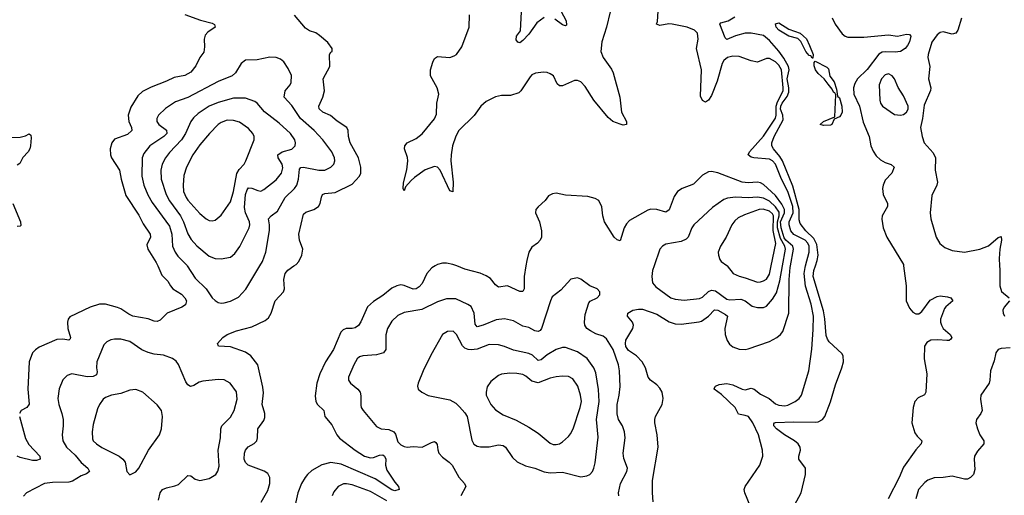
# Model space of a CAD drawing. Header units: inches. Extents: x 2057696 to 2160536, y 827480 to 1016834.
# Tile 353 of 422: x 2111327 to 2117791, y 988493 to 991619. Entities that reach past the tile are written whole.
import ezdxf

# ---------------------------------------------------------------- set-up
doc = ezdxf.new("R2010")
doc.units = ezdxf.units.IN
doc.header["$MEASUREMENT"] = 0
doc.layers.add('C1918', color=7, linetype='Continuous')
doc.layers.add('C1919', color=7, linetype='Continuous')

msp = doc.modelspace()

# ---------------------------------------------------------------- linework, layer by layer
at = {"layer": 'C1918', "color": 5}
for points, elevation in [([(2112233.1, 990000), (2112259.4, 989939.4), (2112300.4, 989900.4), (2112315.9, 989870), (2112332.4, 989850), (2112390, 989814.4), (2112411.8, 989790), (2112421.5, 989770), (2112414.4, 989745.6), (2112391.5, 989728.5), (2112295.2, 989690), (2112250, 989643.9), (2112230, 989634), (2112210, 989637.1), (2112170, 989653.3), (2112070, 989669.9), (2112042.4, 989682.4), (2111990, 989718.8), (2111970, 989727.8), (2111890, 989749.8), (2111850, 989748.7), (2111790, 989728.9), (2111655.2, 989664.8), (2111644.4, 989650), (2111639.7, 989630), (2111643.5, 989590), (2111660.9, 989530), (2111658.9, 989521.1), (2111648.4, 989511.6), (2111610, 989518.9), (2111570, 989516.8), (2111454.2, 989465.8), (2111430.2, 989449.8), (2111411.7, 989430), (2111388.9, 989370), (2111379.6, 989190), (2111388.9, 989091.1), (2111373.4, 989070), (2111335.5, 989050), (2111326, 989030)], 420), ([(2112427.3, 990000), (2112479.1, 989919.1), (2112551.7, 989850), (2112591.5, 989791.5), (2112610, 989772.7), (2112630, 989759.3), (2112650, 989755.8), (2112670, 989757), (2112710, 989769), (2112764, 989796), (2112812.3, 989847.7), (2112903.8, 990000)], 440), ([(2112911.9, 988448.1), (2112955.2, 988524.8), (2112969.7, 988569.7), (2112968, 988610), (2112955.2, 988635.2), (2112931.7, 988651.7), (2112827.8, 988690), (2112809.1, 988709.1), (2112801, 988730), (2112802, 988770), (2112810, 988790.4), (2112827.7, 988812.3), (2112867.3, 988832.7), (2112883.5, 988850), (2112888.8, 988870), (2112890.9, 988930), (2112930, 988984.6), (2112936.8, 989003.2), (2112937, 989030), (2112919.3, 989090), (2112926.6, 989166.6), (2112923, 989203), (2112889.8, 989350), (2112843.5, 989410), (2112810, 989432.7), (2112710, 989467.9), (2112632.3, 989472.3), (2112625.6, 989490), (2112660.9, 989530), (2112689.9, 989550.1), (2112750, 989573.5), (2112850, 989599.8), (2112937.9, 989642.1), (2112959.9, 989660.1), (2112977.6, 989690), (2113005.1, 989770), (2113059.6, 989830), (2113066, 989850), (2113060.3, 989910), (2113068.9, 989950), (2113088.2, 989971.8), (2113127.7, 990000)], 420), ([(2114055.5, 990000), (2114033.3, 989986.7), (2114000.7, 989950), (2113970, 989885.1), (2113950, 989863.5), (2113930, 989850.7), (2113910, 989848.1), (2113850, 989872.5), (2113830, 989875.5), (2113802, 989870), (2113770, 989853.1), (2113710, 989804.8), (2113650, 989767.1), (2113610, 989731.1), (2113566.6, 989633.4), (2113550.8, 989609.2), (2113530, 989594), (2113510, 989588.7), (2113470, 989589.7), (2113450, 989580.5), (2113435.4, 989564.6), (2113387.3, 989450), (2113335.6, 989370), (2113296.3, 989290), (2113277.1, 989230), (2113266.5, 989146.5), (2113271.2, 989110), (2113281.3, 989090), (2113322.9, 989050), (2113331.2, 989010), (2113376, 988956), (2113409, 988890), (2113427.2, 988867.2), (2113530, 988789.3), (2113590, 988750.2), (2113630, 988739.2), (2113650, 988741.2), (2113690, 988757.5), (2113710, 988757.8), (2113720.9, 988750), (2113730.1, 988730), (2113728.3, 988690), (2113737.7, 988657.7), (2113790, 988578.4), (2113814.9, 988550), (2113818.4, 988530), (2113790, 988522.9), (2113770, 988528.7), (2113660.6, 988600.6), (2113437.5, 988697.5), (2113370, 988707.9), (2113310, 988693.2), (2113244, 988656), (2113215.5, 988630), (2113201.3, 988610), (2113177.6, 988570), (2113153.1, 988510), (2113136.1, 988430)], 420), ([(2114649.8, 990000), (2114638.8, 989930), (2114638.9, 989850), (2114630, 989832.3), (2114610, 989832.6), (2114530, 989869.8), (2114470, 989861.3), (2114450, 989876.3), (2114417.1, 989917.1), (2114390, 989936.1), (2114350, 989951.9), (2114250, 989977.9), (2114195.8, 990000)], 420), ([(2115485.3, 988450), (2115480.8, 988510), (2115482.6, 988590), (2115518.5, 988810), (2115513.1, 988890), (2115496, 988970), (2115496.8, 988990), (2115501.5, 989010), (2115545.5, 989090), (2115552.4, 989130), (2115545.6, 989170), (2115530, 989196.3), (2115510, 989218.5), (2115468.2, 989250), (2115453.7, 989270), (2115435.1, 989330), (2115413, 989370), (2115376.1, 989410), (2115324.7, 989444.7), (2115307.3, 989470), (2115303.7, 989490), (2115307.3, 989512.7), (2115352.7, 989590), (2115356.5, 989610), (2115350.9, 989630), (2115316.8, 989670), (2115319.8, 989690), (2115352.3, 989710), (2115390, 989717.1), (2115415.1, 989715.1), (2115510, 989682.6), (2115590, 989631.8), (2115630, 989619.3), (2115670, 989617.8), (2115787.4, 989632.6), (2115802.2, 989637.8), (2115849.4, 989670.6), (2115887.8, 989712.2), (2115910, 989710.1), (2115961.9, 989681.9), (2115973.2, 989670), (2115955.8, 989590), (2115958.7, 989550), (2115971, 989510), (2115986.8, 989486.8), (2116008.6, 989468.6), (2116050, 989452.7), (2116090, 989451.9), (2116110, 989456.4), (2116250, 989504.1), (2116297.4, 989530), (2116322.6, 989550), (2116337.4, 989570), (2116376, 989690), (2116377.9, 989910), (2116385.2, 989990), (2116387, 990000)], 420), ([(2115492.2, 990000), (2115481.7, 989970), (2115477.4, 989930), (2115482, 989890), (2115502.5, 989862.5), (2115601.3, 989790), (2115630, 989781.4), (2115690, 989775.2), (2115790, 989786.7), (2115810, 989794), (2115848.5, 989831.5), (2115870, 989840.9), (2115895.7, 989835.7), (2115970, 989782.8), (2115990, 989777.7), (2116060.8, 989780.8), (2116090.4, 989770), (2116136.2, 989736.2), (2116170, 989726.7), (2116210, 989726.3), (2116230, 989736.5), (2116270, 989780.8), (2116295.8, 989824.2), (2116317.9, 989902.1), (2116334.8, 990000)], 440), ([(2116123.1, 988423.1), (2116087.1, 988510), (2116084.4, 988530), (2116089.7, 988550), (2116185.6, 988690), (2116205.6, 988750), (2116204.2, 988790), (2116177.5, 988890), (2116140.7, 988970), (2116111.1, 989010), (2116090, 989018.3), (2116045.6, 989025.6), (2116025, 989070), (2115934.4, 989154.4), (2115885.6, 989190), (2115886.2, 989193.8), (2115895.1, 989210), (2115919.6, 989220.4), (2115970, 989227.4), (2116010, 989218.9), (2116070, 989190.9), (2116090, 989186), (2116130, 989197.8), (2116150, 989189.4), (2116190, 989158.4), (2116247.6, 989130), (2116290, 989094), (2116310, 989084.3), (2116350, 989080.2), (2116370, 989085.6), (2116418, 989110), (2116444, 989130), (2116459.8, 989150), (2116507, 989310), (2116527.5, 989452.5), (2116536.9, 989583.1), (2116537.6, 989670), (2116522.6, 989750), (2116487, 989867), (2116477.5, 989950), (2116483.4, 989990), (2116486.1, 990000)], 380), ([(2115972.1, 990000), (2116011.8, 989950), (2116050, 989931.9), (2116090, 989923), (2116170, 989894.5), (2116190, 989895.2), (2116210, 989902), (2116230, 989914.2), (2116250, 989947), (2116260.9, 990000)], 460), ([(2116384.6, 988375.4), (2116456.7, 988510), (2116485.3, 988630), (2116485.3, 988670), (2116442.7, 988730), (2116442.2, 988750), (2116453.4, 988790), (2116450.6, 988810), (2116437.3, 988830), (2116414.2, 988850), (2116347.6, 988890), (2116295.4, 988930), (2116277.4, 988950), (2116277.2, 988962.8), (2116282, 988970), (2116289, 988971), (2116410, 988976), (2116550, 988972.4), (2116570, 988975.6), (2116596.9, 988990), (2116612.1, 989010), (2116650, 989107.7), (2116682.2, 989217.8), (2116725, 989330), (2116735.3, 989370), (2116733.5, 989410), (2116725.1, 989425.1), (2116641.9, 989501.9), (2116630, 989519.2), (2116622.4, 989542.4), (2116613.6, 989653.6), (2116604.5, 989704.5), (2116536.6, 989930), (2116541.5, 989970), (2116551.4, 990000)], 360), ([(2117130.3, 990000), (2117147.5, 989870), (2117147.9, 989770), (2117170, 989722.7), (2117190, 989696.6), (2117210, 989684.6), (2117230, 989686.4), (2117250, 989701.8), (2117303.8, 989776.2), (2117350, 989798.8), (2117370, 989803.2), (2117417.6, 989797.6), (2117440.7, 989790), (2117452.7, 989770), (2117407.9, 989732.1), (2117399.8, 989720.2), (2117373.5, 989650), (2117372.7, 989630), (2117378.6, 989610), (2117390.2, 989590), (2117435.8, 989550), (2117446.4, 989530), (2117440.4, 989519.6), (2117428.8, 989511.2), (2117414, 989510), (2117354.3, 989514.3), (2117310, 989511.6), (2117283.1, 989496.9), (2117267.8, 989472.2), (2117264.4, 989390), (2117283.1, 989290), (2117277.2, 989170), (2117266.6, 989153.4), (2117226.6, 989133.4), (2117205, 989110), (2117193.5, 989070), (2117185.2, 988970), (2117204.3, 988904.3), (2117220.3, 988880.3), (2117250.3, 988850), (2117245.2, 988830), (2117209.5, 988790.5), (2117130, 988677.2), (2117100.6, 988610), (2117027.9, 988470)], 360), ([(2117760.8, 990000), (2117762.7, 989977.3), (2117761.7, 989870), (2117771.9, 989831.9), (2117823, 989790)], 380), ([(2115259.6, 988490), (2115258, 988510), (2115272.1, 988570), (2115313.5, 988650), (2115316.4, 988670), (2115294.3, 988734.3), (2115289, 988770), (2115301.5, 988870), (2115297.4, 988910), (2115283.8, 988950), (2115257.8, 988990), (2115248.5, 989028.5), (2115249.9, 989090.1), (2115263.5, 989150), (2115268.9, 989208.9), (2115265, 989310), (2115258.4, 989350), (2115222.6, 989450), (2115180.2, 989520.2), (2115158.6, 989538.6), (2115110, 989553.7), (2115073.4, 989573.4), (2115050.9, 989590), (2115038.2, 989610), (2115034.3, 989630), (2115039.1, 989680.9), (2115062.7, 989757.3), (2115071.9, 989768.1), (2115119, 989790), (2115135.1, 989810), (2115136, 989830), (2115119, 989850), (2115069.6, 989869.6), (2115010, 989914), (2114990, 989922), (2114946.2, 989913.8), (2114879.1, 989840.9), (2114823.8, 989796.2), (2114811.5, 989770), (2114752.1, 989587.9), (2114743.4, 989576.6), (2114730.2, 989569.8), (2114710, 989574.4), (2114670, 989596.5), (2114630, 989605.3), (2114570, 989639.4), (2114510, 989651.6), (2114455.1, 989644.9), (2114370.1, 989609.9), (2114330, 989600.9), (2114317.1, 989617.1), (2114309.9, 989689.9), (2114290, 989732.8), (2114270, 989747.4), (2114190, 989784.4), (2114130, 989784.5), (2114070, 989764.8), (2113967.2, 989712.8), (2113850, 989693.6), (2113810, 989673.5), (2113770, 989637.4), (2113742.3, 989590), (2113731.6, 989548.4), (2113730.2, 989450), (2113716, 989430), (2113670, 989415.7), (2113579.1, 989410), (2113558.1, 989401.9), (2113543.2, 989390), (2113519.7, 989350), (2113486.5, 989270), (2113486, 989250), (2113498.7, 989230), (2113546.7, 989190), (2113561.1, 989170), (2113566.7, 989146.7), (2113565.5, 989085.5), (2113568.8, 989070), (2113581.1, 989050), (2113670, 988945.5), (2113700.7, 988930), (2113750, 988924.7), (2113783.7, 988910), (2113794.8, 988894.8), (2113810, 988844.2), (2113830, 988823.6), (2113850, 988814.3), (2113870, 988808.8), (2113910, 988812.4), (2113970, 988809.2), (2114030, 988840.3), (2114050, 988846), (2114059.6, 988839.6), (2114067, 988827), (2114071.3, 988791.3), (2114079.5, 988770), (2114103.5, 988743.5), (2114147.2, 988710), (2114165.2, 988690), (2114210, 988612.4), (2114248.2, 988570), (2114254.9, 988550), (2114223.8, 988490)], 440), ([(2117825.5, 989770), (2117790.5, 989730), (2117781.6, 989710), (2117783.8, 989690), (2117793, 989670)], 380), ([(2112238.7, 988461.3), (2112249.8, 988510), (2112265.4, 988530), (2112290, 988541.8), (2112346, 988554), (2112370, 988564.6), (2112430, 988623), (2112450, 988620.5), (2112479.3, 988599.3), (2112510, 988590.3), (2112570, 988603.1), (2112615.1, 988630), (2112628.5, 988651.5), (2112635.8, 988684.2), (2112630.9, 988790), (2112644.7, 988870), (2112648, 988930), (2112654.7, 988950), (2112710, 989006.7), (2112734.5, 989050), (2112755.2, 989124.8), (2112750, 989172.7), (2112709.5, 989230), (2112670, 989252.4), (2112630, 989254), (2112530, 989243.1), (2112504.7, 989235.3), (2112470, 989213.5), (2112448.9, 989208.9), (2112430, 989218.9), (2112418, 989238), (2112370, 989352.3), (2112353.3, 989373.3), (2112330.9, 989390.9), (2112270, 989414.3), (2112210, 989420.5), (2112170, 989431.1), (2112129, 989449), (2112050, 989502.8), (2111990, 989517.8), (2111950, 989519.1), (2111925.4, 989514.6), (2111899.1, 989500.9), (2111878.9, 989481.1), (2111833.4, 989370), (2111830.1, 989330), (2111834.8, 989305.2), (2111830, 989285.3), (2111810, 989274.5), (2111770, 989271.1), (2111669.1, 989290.9), (2111639.4, 989280.6), (2111610, 989251.8), (2111586.6, 989193.4), (2111578.2, 989130), (2111584.3, 989090), (2111603.8, 989030), (2111611.2, 988990), (2111612.4, 988950), (2111604.7, 988890), (2111610.2, 988850), (2111634, 988810), (2111690, 988756.2), (2111730, 988708.1), (2111774.9, 988670), (2111784.4, 988650), (2111765.2, 988634.8), (2111730, 988619.8), (2111673.6, 988586.4), (2111650, 988578.2), (2111542.6, 988577.4), (2111490, 988569.8), (2111370.8, 988510), (2111352.2, 988487.8)], 440), ([(2117830, 989461.2), (2117770, 989458.6), (2117750, 989451.7), (2117735, 989430), (2117724.2, 989375.8), (2117700.8, 989310), (2117697.4, 989250), (2117691.8, 989230), (2117638, 989150), (2117635.9, 989124.1), (2117645.5, 989050), (2117637.3, 989030), (2117608.7, 988990), (2117605.3, 988970), (2117614.6, 988930), (2117630.3, 988890), (2117657.1, 988850), (2117657.1, 988830), (2117616.4, 988783.6), (2117596.5, 988750), (2117593.4, 988730), (2117598, 988662), (2117590, 988628.7), (2117570, 988608.7), (2117550, 988599), (2117530, 988599), (2117450, 988619), (2117390.7, 988609.3), (2117330, 988606.6), (2117290, 988591.3), (2117270, 988576.9), (2117228.9, 988530), (2117210.4, 988470.4)], 380), ([(2111324.4, 989010), (2111365.5, 988865.5), (2111387.1, 988827.1), (2111459.6, 988750), (2111460.5, 988730), (2111437.8, 988722.2), (2111410, 988721.4), (2111330, 988741), (2111310, 988750.7)], 420), ([(2113736.2, 988456.2), (2113630, 988518.4), (2113510, 988561.4), (2113471.7, 988568.3), (2113452.9, 988567.1), (2113418, 988550), (2113390, 988515.1), (2113378.7, 988490)], 440)]:
    msp.add_lwpolyline(points, dxfattribs=dict(at, elevation=elevation))
for points, elevation in [([(2114172.5, 989572.5), (2114136, 989570), (2114102.4, 989550), (2114025.8, 989414.1), (2113975.8, 989310), (2113943, 989230), (2113939.1, 989210), (2113944, 989190), (2113966.8, 989170), (2114009, 989149), (2114150, 989120.2), (2114190, 989097.3), (2114214, 989074), (2114250, 989035.6), (2114264.1, 989010), (2114295.1, 988855.1), (2114308.5, 988828.5), (2114330, 988815.6), (2114351.3, 988811.3), (2114410, 988812.2), (2114470, 988823.6), (2114500.5, 988820.5), (2114516.5, 988810), (2114561.8, 988741.8), (2114592.3, 988712.3), (2114647, 988687), (2114710, 988670.2), (2114770, 988647.9), (2114810, 988640.8), (2114890, 988644.9), (2115010, 988614.7), (2115050, 988619.7), (2115070, 988630.2), (2115086.6, 988650), (2115097.1, 988670), (2115105.5, 988705.5), (2115124.8, 988875.2), (2115113.9, 988990), (2115131.5, 989110), (2115127.3, 989187.3), (2115110, 989298), (2115097.4, 989330), (2115052.9, 989392.9), (2114990, 989435.5), (2114910, 989465), (2114890, 989463.8), (2114850, 989449.9), (2114790, 989415.7), (2114750, 989383.2), (2114730, 989378.4), (2114693.4, 989413.4), (2114670, 989425.6), (2114570, 989445.6), (2114510, 989471.4), (2114470, 989480.6), (2114410, 989483.7), (2114330, 989452.4), (2114290, 989447.9), (2114270.7, 989450.7), (2114250, 989459.7), (2114235.1, 989475.1), (2114195.6, 989550)], 460), ([(2114545.1, 989294.9), (2114491.1, 989288.9), (2114470, 989281), (2114419.8, 989240.2), (2114395.1, 989204.9), (2114388.4, 989171.6), (2114390.2, 989150), (2114419.1, 989090), (2114450, 989054), (2114500.8, 989020.8), (2114586.4, 988986.4), (2114670, 988940.8), (2114730, 988900.8), (2114810, 988835.6), (2114830, 988827.3), (2114850, 988825.8), (2114870, 988831.3), (2114890, 988844.4), (2114930, 988878.3), (2114944.1, 988895.9), (2114961, 988930), (2115007.6, 989070), (2115014.3, 989110), (2115009.8, 989150), (2114990.5, 989210.5), (2114958, 989258), (2114930, 989272.7), (2114890, 989275.3), (2114850, 989272), (2114810, 989262.8), (2114730, 989232.3), (2114690, 989242.8), (2114650, 989275.7), (2114630, 989285.8), (2114590, 989293.8)], 480), ([(2112090, 989187.6), (2112050, 989182.9), (2111990, 989161.7), (2111930, 989149.8), (2111890, 989135.3), (2111875.4, 989124.6), (2111850.3, 989090), (2111838.4, 989061.6), (2111810, 988957.2), (2111801.8, 988910), (2111804.7, 988864.7), (2111810.2, 988850), (2111830, 988830.2), (2111866.9, 988806.9), (2111979.1, 988750), (2112004.9, 988730), (2112019.1, 988710), (2112031, 988650), (2112050, 988627.3), (2112090, 988647.3), (2112110, 988671), (2112173.3, 988790), (2112245.1, 988890), (2112256.9, 988930), (2112264, 989010), (2112256.9, 989050), (2112230, 989087.6), (2112134.5, 989170)], 460)]:
    msp.add_lwpolyline(points, close=True, dxfattribs=dict(at, elevation=elevation))
at = {"layer": 'C1919', "color": 5}
for points, elevation in [([(2114865.4, 991705.4), (2114915.6, 991610), (2114917, 991583), (2114910, 991578), (2114890, 991585.4), (2114841.4, 991621.4)], 360), ([(2116486.1, 990000), (2116510.4, 990089.6), (2116509.7, 990130), (2116501.7, 990150), (2116483.2, 990170), (2116410, 990206.2), (2116390.3, 990230.3), (2116379.3, 990270), (2116379.3, 990290), (2116405.9, 990350), (2116402.9, 990390), (2116369.4, 990489.4), (2116328.4, 990570), (2116289.3, 990670), (2116270, 990692), (2116250, 990701.7), (2116146.6, 990710), (2116130, 990714.1), (2116110.7, 990730), (2116117.9, 990750), (2116210, 990852.3), (2116289, 990971), (2116293.7, 990990), (2116293.2, 991050), (2116302.3, 991077.7), (2116338.7, 991150), (2116340.2, 991170), (2116327.8, 991290), (2116310, 991319.9), (2116290, 991341.4), (2116250, 991363.7), (2116230, 991363.2), (2116170, 991340.4), (2116130, 991347.4), (2116050, 991377), (2116010, 991378.7), (2115974.9, 991370), (2115950, 991350.6), (2115939.8, 991330), (2115905.8, 991214.2), (2115870, 991119.5), (2115850, 991089.6), (2115830, 991076.9), (2115810, 991088), (2115795.9, 991115.9), (2115802.3, 991290), (2115769.8, 991430), (2115781.2, 991490), (2115777.4, 991530), (2115758, 991550), (2115710, 991568.5), (2115610, 991589.6), (2115588.4, 991591.6), (2115530, 991581.2), (2115508, 991590), (2115514, 991606), (2115520.5, 991710)], 380), ([(2112410, 991652.2), (2112514.5, 991614.5), (2112590, 991596.5), (2112606.7, 991586.7), (2112610.3, 991570), (2112563, 991537), (2112543.8, 991516.2), (2112537.3, 991490), (2112540.4, 991439.6), (2112534.9, 991405.1), (2112509.1, 991370.9), (2112483.7, 991316.3), (2112450, 991274), (2112410, 991252.4), (2112341.7, 991238.3), (2112290, 991213.8), (2112190, 991175.8), (2112133.1, 991146.9), (2112101.7, 991118.3), (2112055.6, 991044.4), (2112038.6, 990990), (2112042.8, 990950), (2112061.8, 990910), (2112063.6, 990890), (2112035, 990865), (2111950, 990834.3), (2111931.2, 990808.8), (2111920.7, 990770), (2111922.9, 990730), (2111930.2, 990710), (2111982.2, 990630), (2111993.4, 990570), (2112022.8, 990462.8), (2112110, 990333.4), (2112137.6, 990277.6), (2112183.2, 990210), (2112185.2, 990190), (2112162, 990138), (2112167.8, 990110), (2112223.1, 990023.1), (2112233.1, 990000)], 420), ([(2113127.7, 990000), (2113141.7, 990010), (2113158.5, 990030), (2113178.5, 990070), (2113185.4, 990110), (2113163.1, 990170), (2113158.5, 990210), (2113190, 990340.4), (2113206.1, 990353.9), (2113257.6, 990370), (2113288.4, 990391.6), (2113299.3, 990410), (2113307.7, 990452.3), (2113315.6, 990470), (2113330, 990476.9), (2113397, 990483), (2113510, 990536.5), (2113557.8, 990590), (2113566, 990610), (2113567.2, 990650), (2113550.8, 990710), (2113496.1, 990810), (2113485.1, 990850), (2113483, 990890), (2113473.6, 990910), (2113410.7, 990950.7), (2113367.9, 990987.9), (2113317.6, 991010), (2113292.1, 991032.1), (2113289.8, 991050), (2113317.7, 991110), (2113327.3, 991150), (2113318.2, 991230), (2113362, 991310), (2113360.9, 991390), (2113370, 991406), (2113378, 991410), (2113379, 991430), (2113350, 991468.7), (2113294.9, 991514.9), (2113271.1, 991531.1), (2113230, 991546), (2113202.3, 991562.3), (2113130, 991648.2)], 420), ([(2115203, 991670), (2115180.3, 991570), (2115147.8, 991472.2), (2115141.5, 991410), (2115157.2, 991370), (2115212.8, 991292.8), (2115222.6, 991270), (2115267.4, 991110), (2115278.7, 991010), (2115311.7, 990950), (2115310.3, 990929.7), (2115290, 990926.3), (2115270, 990931.6), (2115221.2, 990950), (2115190, 990974.7), (2115095.3, 991090), (2115040, 991180), (2115010, 991209.8), (2114990, 991219.2), (2114970, 991219.8), (2114890, 991183.5), (2114870, 991182.9), (2114856.1, 991196.1), (2114831.6, 991250), (2114810, 991263.6), (2114790, 991271.5), (2114766.6, 991273.4), (2114712.3, 991267.7), (2114690, 991256), (2114677.3, 991242.7), (2114616.4, 991150), (2114603, 991137), (2114550, 991119.3), (2114490, 991119.8), (2114450, 991112.5), (2114390, 991079.9), (2114353.7, 991050), (2114310.6, 990989.4), (2114209.7, 990890.3), (2114190, 990852.8), (2114168.3, 990790), (2114158.8, 990730), (2114157.9, 990690), (2114173.6, 990550), (2114170, 990488), (2114150, 990493.2), (2114087, 990630), (2114070, 990648.7), (2114050, 990654.4), (2113989.1, 990630.9), (2113919.5, 990580.5), (2113897.4, 990562.6), (2113859.9, 990520.1), (2113850, 990494), (2113845.1, 990510), (2113847.2, 990547.2), (2113867.5, 990632.5), (2113874.8, 990690), (2113872.7, 990712.7), (2113853.6, 990770), (2113854.5, 990790), (2113871.2, 990808.8), (2113930, 990836.9), (2113970, 990868.9), (2114050, 990967.2), (2114062.4, 990997.6), (2114066.3, 991070), (2114078.7, 991130), (2114068.3, 991170), (2114023.5, 991250), (2114022.9, 991290), (2114039.6, 991340.4), (2114050, 991363), (2114070, 991376), (2114150, 991369.1), (2114179.3, 991380.7), (2114193.6, 991390), (2114230, 991439.1), (2114278, 991570), (2114281.1, 991650)], 380), ([(2114770, 991632.6), (2114722.5, 991597.5), (2114670, 991523), (2114630, 991482), (2114610, 991467.3), (2114598, 991470), (2114587.2, 991487.2), (2114589.5, 991509.5), (2114614.7, 991545.3), (2114621.6, 991670)], 360), ([(2116551.4, 990000), (2116563.5, 990036.5), (2116569.9, 990070), (2116561.2, 990141.2), (2116540.2, 990180.2), (2116488.2, 990230), (2116450, 990279.7), (2116444.1, 990304.1), (2116444, 990370), (2116403.8, 990523.8), (2116335.7, 990690), (2116318.5, 990718.4), (2116275, 990770), (2116265, 990790), (2116264.5, 990810), (2116279.7, 990850), (2116339.1, 990960.9), (2116337, 990990), (2116322.5, 991030), (2116323.9, 991050), (2116332.1, 991070), (2116366.4, 991113.6), (2116377.6, 991142.4), (2116377.5, 991170), (2116365.1, 991230), (2116378.2, 991290), (2116374.3, 991310), (2116344.6, 991364.6), (2116310.8, 991410.8), (2116250, 991480.9), (2116210, 991515.4), (2116130, 991529.4), (2116090, 991528.9), (2116026.6, 991513.4), (2115970, 991487.3), (2115959.4, 991499.4), (2115923.5, 991590), (2115930, 991597), (2115977.6, 991610), (2116021.7, 991638.2)], 360), ([(2116660.7, 991630), (2116681.2, 991590), (2116726.1, 991526.1), (2116746.7, 991510), (2116764.5, 991504.5), (2116870, 991502.9), (2117030, 991518.8), (2117090, 991510.2), (2117150, 991522.7), (2117170, 991521.6), (2117178.7, 991510), (2117170, 991472.7), (2117156.5, 991450), (2117139.5, 991430), (2117110.2, 991409.8), (2117075.2, 991404.8), (2117010, 991407.5), (2116990, 991404.8), (2116967.8, 991392.2), (2116890, 991290.5), (2116827.8, 991230), (2116810, 991199.7), (2116802.1, 991170), (2116803.7, 991130), (2116840.1, 991050), (2116865.8, 990945.8), (2116904.6, 990850), (2116915.5, 990790), (2116930, 990753.4), (2116950, 990723.5), (2116977.5, 990697.5), (2117010, 990679), (2117047.6, 990667.6), (2117067.2, 990650), (2117052.2, 990610), (2117010, 990563.1), (2116995.2, 990530), (2116992, 990510), (2116995.2, 990470), (2117023.6, 990410), (2117024.6, 990390), (2116990.2, 990330), (2116988.3, 990308.2), (2116995.4, 990250), (2117019.4, 990190), (2117129, 990010), (2117130.3, 990000)], 360), ([(2117510.9, 991629.1), (2117485.8, 991550), (2117472.7, 991530), (2117450, 991523.8), (2117390, 991539.3), (2117370, 991533.5), (2117350, 991518.4), (2117316.1, 991470), (2117291.1, 991390), (2117289.3, 991369.3), (2117301.8, 991310), (2117292.7, 991230), (2117308.9, 991170), (2117307.6, 991152.4), (2117264.2, 991055.8), (2117254.9, 990970), (2117241.6, 990910), (2117251.7, 990850), (2117266.3, 990810), (2117324.2, 990744.2), (2117340.7, 990710), (2117337.8, 990630), (2117352.2, 990550), (2117347.6, 990530), (2117315.9, 990464.1), (2117305.6, 990350), (2117309.2, 990310), (2117344.4, 990190), (2117367.6, 990147.6), (2117400.7, 990120.7), (2117450, 990102.6), (2117530, 990091.5), (2117630.5, 990109.5), (2117688.1, 990131.9), (2117750, 990186), (2117770, 990193.4), (2117773.8, 990170), (2117761.9, 990110), (2117756.6, 990050), (2117760.8, 990000)], 380), ([(2112903.8, 990000), (2112921.8, 990030), (2112943.5, 990090), (2112966.7, 990233.3), (2112967.3, 990270), (2112959.8, 990310), (2112977.3, 990330), (2113019.5, 990360.5), (2113069, 990450), (2113131.6, 990508.4), (2113147.1, 990530), (2113158.3, 990570), (2113163.2, 990636.8), (2113173.3, 990646.7), (2113190, 990650.1), (2113290, 990629.4), (2113330, 990630.2), (2113370, 990650.2), (2113388.7, 990670), (2113395, 990690), (2113393.4, 990710), (2113375.4, 990750), (2113317.7, 990830), (2113260.7, 990890), (2113169.5, 990969.5), (2113114.3, 991054.3), (2113062.4, 991110), (2113069.9, 991150.1), (2113102.9, 991190), (2113110, 991206), (2113111.2, 991251.2), (2113090, 991297.2), (2113060.8, 991340.8), (2113039.3, 991359.3), (2113010, 991369.6), (2112970, 991371.6), (2112885.8, 991354.1), (2112810, 991352.6), (2112780.3, 991330), (2112744.6, 991270), (2112722.4, 991250), (2112630, 991211.9), (2112430, 991107.7), (2112350, 991077.8), (2112284.2, 991035.8), (2112238.6, 990990), (2112228.1, 990970), (2112226.9, 990950), (2112239.6, 990930), (2112291.7, 990891.7), (2112292, 990870), (2112273.9, 990850), (2112180.7, 990790), (2112140.8, 990739.3), (2112130.2, 990710), (2112128.3, 990590), (2112141.6, 990530), (2112167.2, 990467.2), (2112196.1, 990416.1), (2112310, 990260.8), (2112325, 990210), (2112330.9, 990130), (2112346.8, 990090), (2112364.4, 990064.4), (2112424.4, 990004.4), (2112427.3, 990000)], 440), ([(2111244.4, 990844.4), (2111330, 990846.4), (2111365.1, 990854.9), (2111390, 990867.3), (2111399.9, 990859.9), (2111403, 990843), (2111398.5, 990790), (2111394.3, 990770), (2111382, 990750), (2111347.6, 990712.4), (2111327, 990673), (2111310, 990662.9)], 380), ([(2116387, 990000), (2116406.6, 990110), (2116403.5, 990130), (2116356.6, 990170), (2116345.4, 990185.4), (2116325.6, 990250), (2116322.9, 990290), (2116348.6, 990350), (2116349.3, 990370), (2116330, 990407.2), (2116290, 990462.9), (2116210, 990535.3), (2116190, 990546.2), (2116170, 990550.9), (2116110, 990546), (2116071.1, 990551.1), (2115910, 990612.2), (2115870, 990619.8), (2115850, 990617.7), (2115810, 990596.3), (2115750, 990536.9), (2115677.3, 990510), (2115646.7, 990490), (2115622.9, 990457.1), (2115590, 990369.6), (2115570, 990353.5), (2115509.1, 990370.9), (2115470, 990372.7), (2115450, 990366.4), (2115330, 990298.2), (2115310, 990277.3), (2115295, 990250), (2115270, 990166), (2115250, 990172), (2115230, 990189.6), (2115166.2, 990290), (2115154.5, 990330), (2115149.7, 990389.7), (2115129.5, 990429.5), (2115104.1, 990444.1), (2115056.9, 990456.9), (2114910, 990466), (2114850, 990478), (2114824.9, 990475.1), (2114799.8, 990460.2), (2114776, 990430), (2114730, 990389.2), (2114716.3, 990370), (2114713.4, 990350), (2114740.4, 990290), (2114753, 990230), (2114752.4, 990190), (2114744.4, 990170), (2114726, 990150), (2114690, 990123), (2114669.2, 990090), (2114655.4, 990035.4), (2114649.8, 990000)], 420), ([(2116334.8, 990000), (2116353.7, 990110), (2116349.4, 990130), (2116320.9, 990180.9), (2116301.5, 990250), (2116301.3, 990290), (2116312.9, 990330), (2116313.2, 990353.2), (2116290, 990389.3), (2116250, 990425), (2116210, 990444.5), (2116170, 990451.3), (2116110, 990448), (2116027.5, 990452.5), (2115974.9, 990445.1), (2115950, 990437), (2115875.7, 990384.3), (2115753.4, 990270), (2115739.6, 990250), (2115715, 990190), (2115703.4, 990176.6), (2115670, 990160.2), (2115570, 990142.4), (2115547.3, 990130), (2115530.4, 990109.6), (2115492.2, 990000)], 440), ([(2111281.1, 990410), (2111331.3, 990290), (2111334.3, 990265.7), (2111330, 990260.9), (2111310, 990259.7)], 380), ([(2116260.9, 990000), (2116291.5, 990148.5), (2116273.3, 990233.3), (2116276.5, 990330), (2116270, 990342.6), (2116250, 990359.4), (2116207.2, 990372.8), (2116181.1, 990370), (2116084.6, 990335.4), (2116044.7, 990315.3), (2116022.6, 990297.4), (2116002.4, 990270), (2115966, 990190), (2115927.6, 990130), (2115913.7, 990090), (2115914, 990070), (2115923, 990043), (2115932.7, 990030), (2115970, 990002.6), (2115972.1, 990000)], 460), ([(2114195.8, 990000), (2114170, 990010.6), (2114130, 990018.7), (2114102.6, 990017.4), (2114070.8, 990009.2), (2114055.5, 990000)], 420)]:
    msp.add_lwpolyline(points, dxfattribs=dict(at, elevation=elevation))
for points, elevation in [([(2116530, 991365.2), (2116521.2, 991381.2), (2116510, 991384.2), (2116488.5, 991410), (2116454.7, 991474.7), (2116435.4, 991495.4), (2116377.2, 991510), (2116310, 991548.9), (2116293.6, 991570), (2116290, 991591.3), (2116310, 991598), (2116375.8, 991555.8), (2116450.2, 991530.2), (2116474, 991510), (2116491.9, 991491.9), (2116513.4, 991450), (2116535.5, 991390), (2116534, 991366)], 340), ([(2116603.9, 990923.9), (2116582, 990930), (2116605.2, 990950), (2116679.5, 990980.5), (2116684.5, 991124.5), (2116678.9, 991138.9), (2116670, 991142.7), (2116661.5, 991161.4), (2116635.6, 991195.6), (2116607.6, 991230), (2116570, 991264), (2116551.1, 991290), (2116544, 991316), (2116543.8, 991336.2), (2116550, 991346.8), (2116627.1, 991307.1), (2116636.1, 991296.1), (2116646.7, 991246.7), (2116673.4, 991210), (2116690, 991162), (2116696.4, 991116.4), (2116710, 991104), (2116724.9, 991050), (2116727.7, 991010), (2116717.1, 990990), (2116710, 990980.9), (2116675.3, 990964.7), (2116659.1, 990930), (2116650, 990925.1)], 340), ([(2117030, 991262), (2117010, 991255.8), (2116984, 991230), (2116969.2, 991190), (2116974, 991090), (2116979, 991070), (2116992.4, 991050), (2117070, 990994.4), (2117109.6, 990990.4), (2117130, 990996.3), (2117149.6, 991010.4), (2117160.9, 991030), (2117160.7, 991050), (2117130, 991118), (2117093.8, 991173.8), (2117069.7, 991230), (2117055.8, 991250)], 380), ([(2112730, 991102.4), (2112630, 991074.9), (2112570, 991050.5), (2112498, 991002), (2112467.3, 990972.7), (2112451.1, 990950), (2112415.5, 990870), (2112390.1, 990830), (2112310, 990745.8), (2112283, 990710), (2112262.7, 990670), (2112253.1, 990630), (2112255.9, 990570), (2112288.4, 990470), (2112310, 990427.6), (2112382.4, 990330), (2112402.7, 990290), (2112431.5, 990211.5), (2112453.4, 990173.4), (2112490, 990132.2), (2112570, 990065.4), (2112610, 990048.4), (2112650, 990046.5), (2112710, 990058.5), (2112738.9, 990081.1), (2112772.5, 990127.5), (2112833.2, 990250), (2112837.8, 990270), (2112834.9, 990290), (2112808.8, 990348.8), (2112803.4, 990383.4), (2112809.5, 990470), (2112820.3, 990499.7), (2112830, 990512.8), (2112850, 990510.9), (2112890, 990495.4), (2112910, 990492.6), (2112930, 990501.7), (2113010, 990566.5), (2113045.3, 990610), (2113055.3, 990644.7), (2113051, 990670), (2113024.8, 990710), (2113020.8, 990730), (2113050.9, 990749.1), (2113113.4, 990766.6), (2113134.6, 990790), (2113137.1, 990810), (2113132.5, 990830), (2113104.5, 990870), (2113030, 990938.8), (2112933.8, 991013.8), (2112886.6, 991070), (2112870, 991081.4), (2112810, 991102.3)], 460), ([(2112690, 990957.7), (2112650, 990943.1), (2112630, 990929.7), (2112574, 990870), (2112510, 990796.8), (2112463.8, 990730), (2112422.3, 990650), (2112405.5, 990594.5), (2112399.2, 990530), (2112403, 990490), (2112418.7, 990450), (2112430, 990433.4), (2112510, 990344.9), (2112550, 990310.2), (2112570, 990299.6), (2112590, 990296), (2112610, 990301.1), (2112650, 990333.4), (2112710, 990422), (2112730.9, 990490), (2112753.1, 990606.8), (2112766.8, 990633.2), (2112800.4, 990670), (2112812.4, 990690), (2112866.9, 990830), (2112866, 990850), (2112856.8, 990870), (2112830, 990903.1), (2112770, 990944.2), (2112730, 990957)], 480)]:
    msp.add_lwpolyline(points, close=True, dxfattribs=dict(at, elevation=elevation))

doc.saveas('drawing.dxf')
